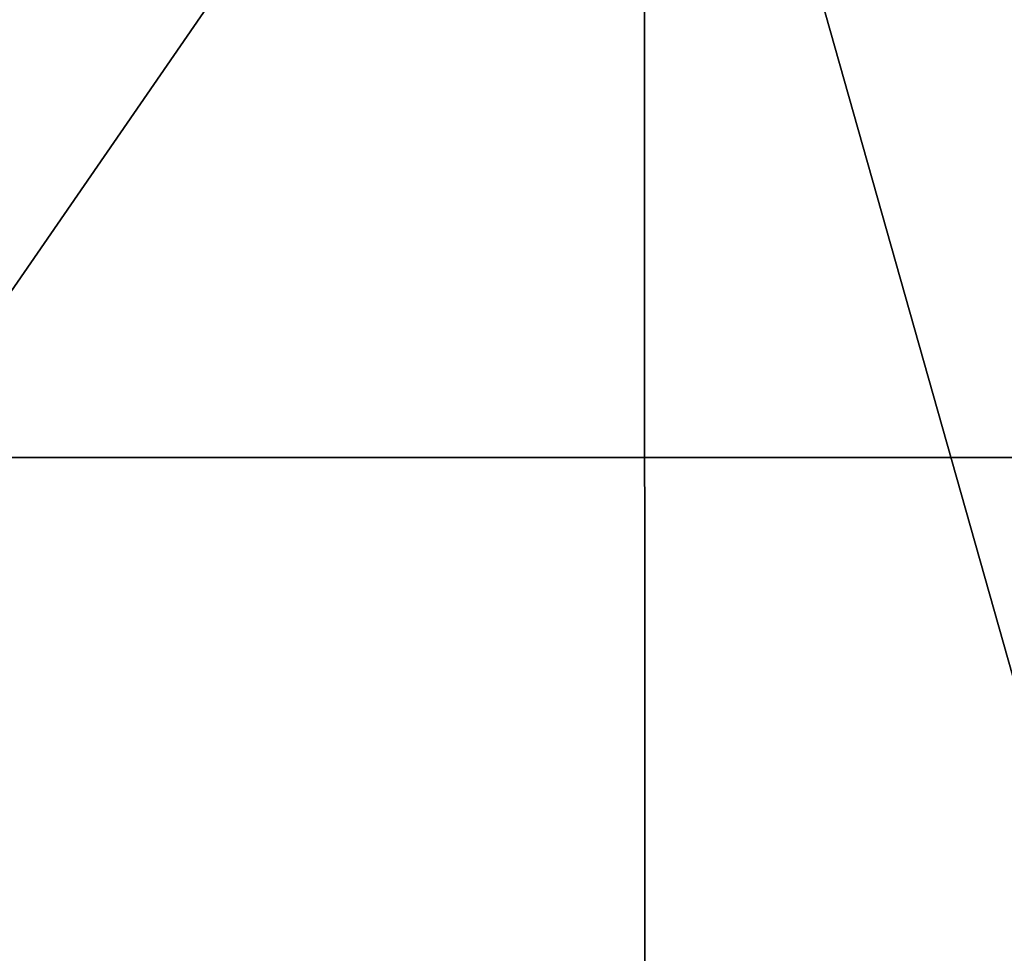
# Model space of a CAD drawing. Header units: millimetres. Extents: x -144 to 364, y -408 to 1133.
# Tile 344 of 656: x -59.8634 to -59.7962, y 987.3421 to 987.4059. Entities that reach past the tile are written whole.
import ezdxf

# ---------------------------------------------------------------- set-up
doc = ezdxf.new("R2010")
doc.units = ezdxf.units.MM
doc.header["$LTSCALE"] = 41.718519
for name, color, linetype in [('1544', 7, 'CONTINUOUS'), ('1552', 7, 'CONTINUOUS'), ('1639', 7, 'CONTINUOUS'), ('1640', 7, 'CONTINUOUS')]:
    doc.layers.add(name, color=color, linetype=linetype)

msp = doc.modelspace()

# ---------------------------------------------------------------- linework, layer by layer
at = {"layer": '1544', "color": 7, "linetype": 'CONTINUOUS', "true_color": 0xaaaaaa}
for points in [[(-60.483251, 987.45, 312.723274), (-59.820706, 987.45, 311.972528), (-60.483266, 986.489613, 312.723285), (-60.483251, 987.45, 312.723274)], [(-60.483266, 986.489613, 312.723285), (-59.820706, 987.45, 311.972528), (-59.820689, 986.489613, 311.972497), (-60.483266, 986.489613, 312.723285)], [(-59.723351, 987.45, 310.022478), (-60.307921, 987.45, 309.20939), (-59.723366, 986.489613, 310.022444), (-59.723351, 987.45, 310.022478)], [(-59.723366, 986.489613, 310.022444), (-60.307921, 987.45, 309.20939), (-60.307896, 986.489613, 309.209414), (-59.723366, 986.489613, 310.022444)], [(-59.820706, 987.45, 311.972528), (-59.549482, 987.45, 311.008541), (-59.820689, 986.489613, 311.972497), (-59.820706, 987.45, 311.972528)], [(-59.820689, 986.489613, 311.972497), (-59.549482, 987.45, 311.008541), (-59.549484, 986.489613, 311.008578), (-59.820689, 986.489613, 311.972497)]]:
    msp.add_3dface(points, dxfattribs=at)
at = {"layer": '1552', "color": 7, "linetype": 'CONTINUOUS', "true_color": 0xaaaaaa}
for points in [[(-59.820689, 986.489613, 288.027503), (-60.483251, 987.45, 287.276726), (-60.483266, 986.489613, 287.276715), (-59.820689, 986.489613, 288.027503)], [(-59.820706, 987.45, 288.027472), (-60.483251, 987.45, 287.276726), (-59.820689, 986.489613, 288.027503), (-59.820706, 987.45, 288.027472)], [(-60.307921, 987.45, 290.79061), (-59.723351, 987.45, 289.977522), (-60.307896, 986.489613, 290.790586), (-60.307921, 987.45, 290.79061)], [(-60.307896, 986.489613, 290.790586), (-59.723351, 987.45, 289.977522), (-59.723366, 986.489613, 289.977556), (-60.307896, 986.489613, 290.790586)], [(-59.549482, 987.45, 288.991459), (-59.820706, 987.45, 288.027472), (-59.549484, 986.489613, 288.991422), (-59.549482, 987.45, 288.991459)], [(-59.549484, 986.489613, 288.991422), (-59.820706, 987.45, 288.027472), (-59.820689, 986.489613, 288.027503), (-59.549484, 986.489613, 288.991422)]]:
    msp.add_3dface(points, dxfattribs=at)
at = {"layer": '1639', "color": 7, "linetype": 'CONTINUOUS', "true_color": 0xaaaaaa}
for points in [[(-51.022094, 987.375975, 400.136498), (-61.531668, 987.95, 394.181229), (-66.058727, 987.375975, 390.922038), (-51.022094, 987.375975, 400.136498)], [(-45.190735, 987.95, 403.024499), (-61.531668, 987.95, 394.181229), (-51.022094, 987.375975, 400.136498), (-45.190735, 987.95, 403.024499)], [(-51.022094, 987.375975, 400.136498), (-66.058727, 987.375975, 390.922038), (-50.874286, 986.888923, 399.846408), (-51.022094, 987.375975, 400.136498)], [(-50.874286, 986.888923, 399.846408), (-66.058727, 987.375975, 390.922038), (-65.867359, 986.888923, 390.658641), (-50.874286, 986.888923, 399.846408)]]:
    msp.add_3dface(points, dxfattribs=at)
at = {"layer": '1640', "color": 7, "linetype": 'CONTINUOUS', "true_color": 0xaaaaaa}
for points in [[(-66.058727, 987.375975, 209.077962), (-61.531668, 987.95, 205.818771), (-51.022094, 987.375975, 199.863502), (-66.058727, 987.375975, 209.077962)], [(-61.531668, 987.95, 205.818771), (-45.190735, 987.95, 196.975501), (-51.022094, 987.375975, 199.863502), (-61.531668, 987.95, 205.818771)], [(-66.058727, 987.375975, 209.077962), (-51.022094, 987.375975, 199.863502), (-65.867359, 986.888923, 209.341359), (-66.058727, 987.375975, 209.077962)], [(-65.867359, 986.888923, 209.341359), (-51.022094, 987.375975, 199.863502), (-50.874286, 986.888923, 200.153592), (-65.867359, 986.888923, 209.341359)]]:
    msp.add_3dface(points, dxfattribs=at)

doc.saveas('drawing.dxf')
